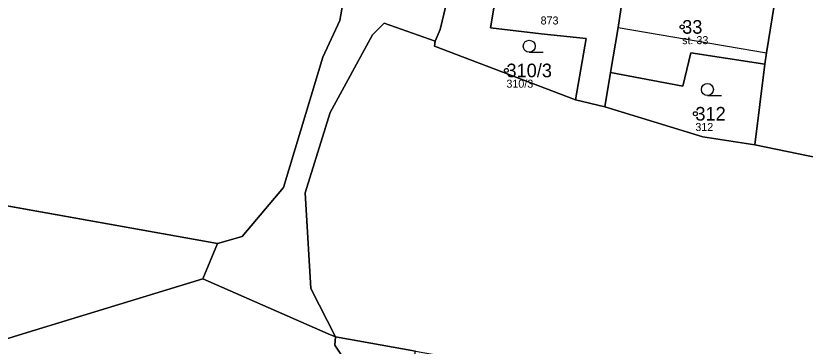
# Model space of a CAD drawing. Extents: x -734965 to -732523, y -1026217 to -1023680.
# Drawn here: x -733026.9 to -732928.3, y -1024783.6 to -1024742.3 of the extents above; entities that cross this region are included whole.
import ezdxf

# ---------------------------------------------------------------- set-up
doc = ezdxf.new("R2010")
doc.units = 0
for name, color, linetype in [('Vrstva 1', 7, 'Continuous'), ('Vrstva 2', 7, 'Continuous'), ('Vrstva 3', 7, 'Continuous'), ('Vrstva 4', 7, 'Continuous'), ('Vrstva 50', 7, 'Continuous'), ('Vrstva 51', 7, 'Continuous'), ('Vrstva 52', 7, 'Continuous')]:
    doc.layers.add(name, color=color, linetype=linetype)

msp = doc.modelspace()

# ---------------------------------------------------------------- linework, layer by layer
at = {"layer": 'Vrstva 1'}
for p, q in [((-732934.6, -1024758.44), (-732933.33, -1024748.35)), ((-732952.61, -1024749.4), (-732953.33, -1024753.7)), ((-733108.84, -1024751.6), (-733001.74, -1024770.76)), ((-732957, -1024752.81), (-732953.33, -1024753.7)), ((-733001.74, -1024770.76), (-733003.57, -1024775.2)), ((-732977, -1024784.21), (-732987.01, -1024782.45))]:
    msp.add_line(p, q, dxfattribs=at)
for points in [[(-732974.52, -1024745.51), (-732973.92, -1024744.05), (-732971.77, -1024735.12), (-732971.41, -1024735.22), (-732971.27, -1024734.92)], [(-732957, -1024752.81), (-732955.66, -1024745.16), (-732961.31, -1024744.58), (-732967.61, -1024743.81), (-732966.26, -1024735.65)], [(-733001.74, -1024770.76), (-732998.67, -1024769.88), (-732993.51, -1024763.77), (-732988.57, -1024747.51), (-732986.44, -1024742.89), (-732985.72, -1024738.62)], [(-732950.82, -1024738.11), (-732951.65, -1024743.8), (-732952.61, -1024749.4)], [(-732933.33, -1024748.35), (-732933.15, -1024746.95), (-732932.19, -1024741.03)], [(-732987.01, -1024782.45), (-732990.07, -1024776.38), (-732990.78, -1024764.45), (-732987.64, -1024754.4), (-732982.36, -1024744.72), (-732980.91, -1024743.23), (-732974.52, -1024745.51)], [(-732974.52, -1024745.51), (-732974.62, -1024746.11), (-732957, -1024752.81)], [(-732952.61, -1024749.4), (-732943.6, -1024751.12), (-732942.59, -1024746.93), (-732933.33, -1024748.35)], [(-732953.33, -1024753.7), (-732941.08, -1024757.43), (-732934.6, -1024758.44)], [(-732934.6, -1024758.44), (-732910.55, -1024763.42), (-732905.39, -1024764.38), (-732842.23, -1024769.97)], [(-733003.57, -1024775.2), (-733026.06, -1024782.05), (-733028.47, -1024782.83)], [(-732987.01, -1024782.45), (-732987.92, -1024782.05), (-733003.57, -1024775.2)], [(-732987.01, -1024782.45), (-732987.08, -1024783.46), (-732984.8, -1024786.92), (-732977.78, -1024788.27)]]:
    msp.add_lwpolyline(points, dxfattribs=at)
at = {"layer": 'Vrstva 3'}
for p, q in [((-732962.783, -1024746.87), (-732961.033, -1024746.87)), ((-732940.523, -1024752.28), (-732938.773, -1024752.28))]:
    msp.add_line(p, q, dxfattribs=at)
for centre in [(-732962.783, -1024746.12), (-732940.523, -1024751.53)]:
    msp.add_circle(centre, 0.75, dxfattribs=at)
at = {"layer": 'Vrstva 4'}
msp.add_line((-732951.65, -1024743.8), (-732933.15, -1024746.95), dxfattribs=at)
at = {"layer": 'Vrstva 50'}
for centre in [(-732943.67, -1024743.71), (-732965.63, -1024749.15), (-732942.02, -1024754.56)]:
    msp.add_circle(centre, 0.25, dxfattribs=at)
at = {"layer": 'Vrstva 51'}
for points in [[(-732985.72, -1024738.62), (-732986.44, -1024742.89), (-732988.57, -1024747.51), (-732993.51, -1024763.77), (-732998.67, -1024769.88), (-733001.74, -1024770.76), (-733003.57, -1024775.2), (-732987.92, -1024782.05), (-732987.01, -1024782.45), (-732990.07, -1024776.38), (-732990.78, -1024764.45), (-732987.64, -1024754.4), (-732982.36, -1024744.72), (-732980.91, -1024743.23), (-732974.52, -1024745.51), (-732973.92, -1024744.05), (-732971.77, -1024735.12)], [(-733160.92, -1024742.28), (-733108.37, -1024748.49), (-733108.84, -1024751.6), (-733001.74, -1024770.76), (-732998.67, -1024769.88), (-732993.51, -1024763.77), (-732988.57, -1024747.51), (-732986.44, -1024742.89), (-732985.72, -1024738.62)], [(-732932.19, -1024741.03), (-732933.15, -1024746.95), (-732933.33, -1024748.35), (-732934.6, -1024758.44), (-732910.55, -1024763.42), (-732905.39, -1024764.38), (-732842.23, -1024769.97)], [(-732910.55, -1024763.42), (-732934.6, -1024758.44), (-732941.08, -1024757.43), (-732953.33, -1024753.7), (-732957, -1024752.81), (-732974.62, -1024746.11), (-732974.52, -1024745.51), (-732980.91, -1024743.23), (-732982.36, -1024744.72), (-732987.64, -1024754.4), (-732990.78, -1024764.45), (-732990.07, -1024776.38), (-732987.01, -1024782.45), (-732977, -1024784.21), (-732967.17, -1024785.96), (-732958.03, -1024787.73), (-732948.63, -1024789.56), (-732939, -1024791.39), (-732929.16, -1024793.36), (-732928.19, -1024793.58)], [(-733101.34, -1024769.05), (-733099.18, -1024769.46), (-733091.72, -1024770.85), (-733063.28, -1024776.23), (-733056.73, -1024777.47), (-733046.09, -1024779.49), (-733043.88, -1024779.91), (-733041.07, -1024780.44), (-733028.47, -1024782.83), (-733026.06, -1024782.05), (-733003.57, -1024775.2), (-733001.74, -1024770.76), (-733108.84, -1024751.6)], [(-732928.19, -1024793.58), (-732929.16, -1024793.36), (-732929.33, -1024794.44), (-732932.72, -1024796.9), (-732939.76, -1024795.51), (-732949.41, -1024793.64), (-732958.81, -1024791.87), (-732967.96, -1024790.14), (-732977.78, -1024788.27), (-732984.8, -1024786.92), (-732987.08, -1024783.46), (-732987.01, -1024782.45), (-732987.92, -1024782.05), (-733003.57, -1024775.2), (-733026.06, -1024782.05), (-733028.47, -1024782.83)]]:
    msp.add_lwpolyline(points, dxfattribs=at)
for points in [[(-732974.62, -1024746.11), (-732957, -1024752.81), (-732955.66, -1024745.16), (-732961.31, -1024744.58), (-732967.61, -1024743.81), (-732966.26, -1024735.65), (-732971.27, -1024734.92), (-732971.41, -1024735.22), (-732971.77, -1024735.12), (-732973.92, -1024744.05), (-732974.52, -1024745.51)], [(-732957, -1024752.81), (-732953.33, -1024753.7), (-732952.61, -1024749.4), (-732951.65, -1024743.8), (-732950.82, -1024738.11), (-732960.38, -1024736.59), (-732960.61, -1024736.55), (-732966.26, -1024735.65), (-732967.61, -1024743.81), (-732961.31, -1024744.58), (-732955.66, -1024745.16)], [(-732933.33, -1024748.35), (-732933.15, -1024746.95), (-732932.19, -1024741.03), (-732948.36, -1024738.5), (-732950.82, -1024738.11), (-732951.65, -1024743.8), (-732952.61, -1024749.4), (-732943.6, -1024751.12), (-732942.59, -1024746.93)], [(-732934.6, -1024758.44), (-732933.33, -1024748.35), (-732942.59, -1024746.93), (-732943.6, -1024751.12), (-732952.61, -1024749.4), (-732953.33, -1024753.7), (-732941.08, -1024757.43)], [(-732977, -1024784.21), (-732987.01, -1024782.45), (-732987.08, -1024783.46), (-732984.8, -1024786.92), (-732977.78, -1024788.27)]]:
    msp.add_lwpolyline(points, close=True, dxfattribs=at)
at = {"layer": 'Vrstva 52'}
for points in [[(-732948.36, -1024738.5), (-732950.82, -1024738.11), (-732951.65, -1024743.8), (-732933.15, -1024746.95), (-732932.19, -1024741.03)], [(-732977.78, -1024788.27), (-732977, -1024784.21), (-732987.01, -1024782.45), (-732987.08, -1024783.46), (-732984.8, -1024786.92)]]:
    msp.add_lwpolyline(points, close=True, dxfattribs=at)

# ---------------------------------------------------------------- texts
at = {"layer": 'Vrstva 2'}
for s, p in [('33', (-732943.67, -1024744.559)), ('310/3', (-732965.63, -1024750)), ('312', (-732942.02, -1024755.41))]:
    msp.add_text(s, height=1.7, dxfattribs=at).set_placement(p)
at = {"layer": 'Vrstva 50'}
for s, p in [('873', (-732961.36, -1024743.406)), ('st. 33', (-732943.67, -1024745.866)), ('310/3', (-732965.63, -1024751.306)), ('312', (-732942.02, -1024756.716))]:
    msp.add_text(s, height=1, dxfattribs=at).set_placement(p)

doc.saveas('drawing.dxf')
